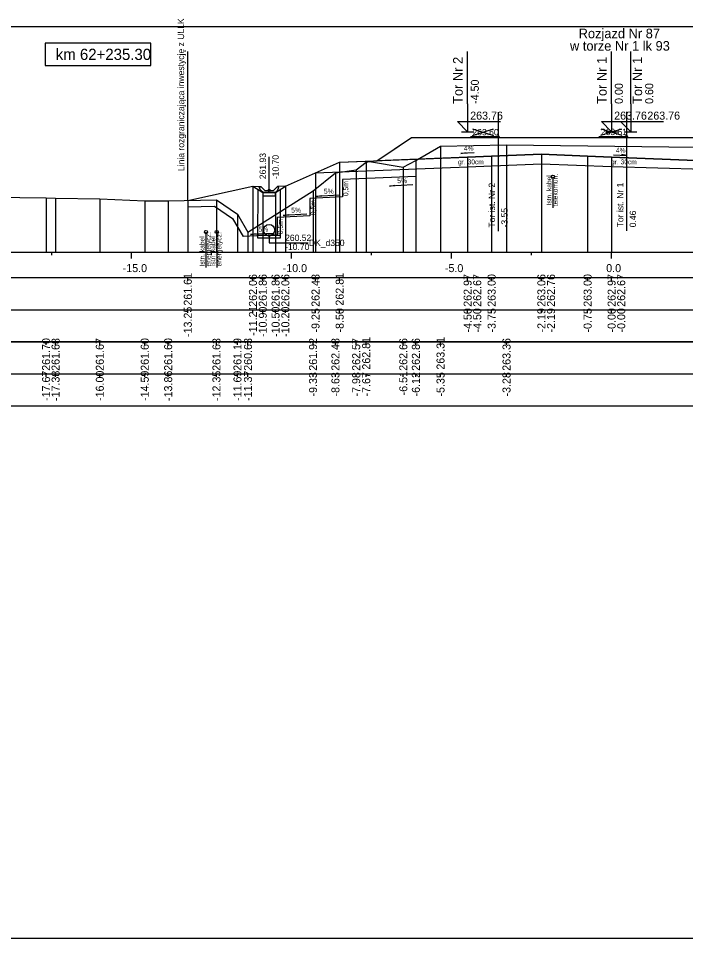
# Model space of a CAD drawing. Extents: x 6516023 to 6560129, y 5513077 to 5529206.
# Drawn here: x 6519939.67 to 6519960.53, y 5514518.16 to 5514546.91 of the extents above; entities that cross this region are included whole.
import ezdxf

# ---------------------------------------------------------------- set-up
doc = ezdxf.new("R2010")
doc.units = 0
for name, color, linetype in [('IR_default', 7, 'Continuous'), ('TOR_PRZEK_P-kable', 7, 'Continuous'), ('TOR_PRZEK_P-komponent', 7, 'Continuous'), ('TOR_PRZEK_P-odwodnienie', 7, 'Continuous'), ('TOR_PRZEK_P-opisy', 7, 'Continuous'), ('TOR_PRZEK_P-schodkowanie+wymiana', 7, 'Continuous'), ('TOR_PRZEK_P-tabelka istniejace', 7, 'Continuous'), ('TOR_PRZEK_P-tabelka projektowane', 7, 'Continuous'), ('TOR_PRZEK_P-teren istniejacy', 7, 'Continuous'), ('TOR_PRZEK_P-tory istniejace', 7, 'Continuous'), ('TOR_PRZEK_P-tory projektowane', 7, 'Continuous'), ('TOR_PRZEK_P-uklad odniesienia', 7, 'Continuous'), ('TOR_PRZEK_P-warstwa ochronna I', 7, 'Continuous'), ('TOR_PRZEK_P-warstwa ochronna II', 7, 'Continuous'), ('TOR_PS_T-granica PKP-projektowana', 7, 'Continuous'), ('TOR_PS_T-skarpy projektowane', 7, 'Continuous'), ('TOR_RAMKI-ramka+tabelka 1', 7, 'Continuous')]:
    doc.layers.add(name, color=color, linetype=linetype)

msp = doc.modelspace()

# ---------------------------------------------------------------- linework, layer by layer
at = {"layer": 'IR_default'}
msp.add_lwpolyline([(6519944.967, 5514541.218), (6519947.003, 5514541.666), (6519947.31, 5514541.465), (6519947.71, 5514541.465), (6519948.016, 5514541.666), (6519949.713, 5514542.413), (6519950.542, 5514542.446), (6519950.873, 5514542.459), (6519951.184, 5514542.666), (6519951.963, 5514543.186), (6519954.464, 5514543.186), (6519955.463, 5514543.186), (6519955.748, 5514543.186), (6519956.463, 5514543.186), (6519958.964, 5514543.186), (6519959.963, 5514543.186), (6519960.619, 5514543.186)], dxfattribs=at)
at = {"layer": 'TOR_PRZEK_P-kable'}
for p, q in [((6519956.377, 5514541.963), (6519956.377, 5514540.99)), ((6519945.535, 5514540.231), (6519945.535, 5514539.121)), ((6519945.872, 5514540.233), (6519945.872, 5514539.123))]:
    msp.add_line(p, q, dxfattribs=at)
for centre in [(6519956.377, 5514541.963), (6519945.535, 5514540.231), (6519945.872, 5514540.233)]:
    msp.add_circle(centre, 0.05, dxfattribs=at)
at = {"layer": 'TOR_PRZEK_P-komponent'}
msp.add_lwpolyline([(6519951.963, 5514543.186), (6519955.463, 5514543.186), (6519956.463, 5514543.186), (6519959.963, 5514543.186), (6519962.263, 5514543.186), (6519965.763, 5514543.186), (6519967.013, 5514543.186), (6519970.513, 5514543.186), (6519971.598, 5514542.462), (6519968.763, 5514542.576), (6519968.013, 5514542.606), (6519966.388, 5514542.671), (6519966.013, 5514542.656), (6519964.763, 5514542.606), (6519964.013, 5514542.576), (6519961.709, 5514542.484), (6519961.109, 5514542.461), (6519958.213, 5514542.577), (6519957.463, 5514542.607), (6519956.018, 5514542.665), (6519954.463, 5514542.603), (6519953.713, 5514542.573), (6519950.873, 5514542.459), (6519950.873, 5514542.459)], close=True, dxfattribs=at)
at = {"layer": 'TOR_PRZEK_P-odwodnienie'}
for p, q in [((6519947.51, 5514541.535), (6519947.51, 5514542.579)), ((6519947.202, 5514541.63), (6519947.25, 5514541.654)), ((6519947.37, 5514541.535), (6519947.25, 5514541.654)), ((6519947.65, 5514541.535), (6519947.77, 5514541.654)), ((6519947.77, 5514541.654), (6519947.817, 5514541.63)), ((6519947.16, 5514540.042), (6519947.164, 5514541.56)), ((6519947.32, 5514541.465), (6519947.7, 5514541.465)), ((6519947.37, 5514541.535), (6519947.65, 5514541.535)), ((6519947.86, 5514540.042), (6519947.864, 5514541.567)), ((6519947.855, 5514540.122), (6519947.16, 5514540.122)), ((6519947.855, 5514540.042), (6519947.16, 5514540.042))]:
    msp.add_line(p, q, dxfattribs=at)
for points in [[(6519947.003, 5514541.666), (6519947.25, 5514541.654)], [(6519947.25, 5514541.535), (6519947.202, 5514541.63)], [(6519948.016, 5514541.666), (6519947.77, 5514541.654)], [(6519947.77, 5514541.535), (6519947.817, 5514541.63)], [(6519947.32, 5514541.465), (6519947.25, 5514541.535)], [(6519947.71, 5514541.465), (6519947.31, 5514541.465), (6519947.31, 5514541.365), (6519947.71, 5514541.365), (6519947.71, 5514541.465)], [(6519947.607, 5514541.42), (6519947.606, 5514541.42), (6519947.607, 5514541.42), (6519947.606, 5514541.419), (6519947.607, 5514541.42), (6519947.607, 5514541.419), (6519947.607, 5514541.42), (6519947.607, 5514541.42)], [(6519947.7, 5514541.465), (6519947.77, 5514541.535)], [(6519947.51, 5514540.122), (6519947.51, 5514539.895), (6519948.725, 5514539.895)]]:
    msp.add_lwpolyline(points, dxfattribs=at)
for centre, radius in [((6519947.51, 5514541.535), 0.035), ((6519947.51, 5514540.297), 0.175), ((6519947.51, 5514540.122), 0.03)]:
    msp.add_circle(centre, radius, dxfattribs=at)
at = {"layer": 'TOR_PRZEK_P-opisy'}
for points in [[(6519953.92, 5514542.711), (6519953.502, 5514542.692), (6519953.67, 5514542.721)], [(6519958.268, 5514542.649), (6519958.686, 5514542.63), (6519958.518, 5514542.658)]]:
    msp.add_lwpolyline(points, dxfattribs=at)
at = {"layer": 'TOR_PRZEK_P-schodkowanie+wymiana'}
for p, q in [((6519952.095, 5514542.208), (6519952.095, 5514541.972)), ((6519952.095, 5514541.972), (6519949.801, 5514541.879)), ((6519949.801, 5514541.879), (6519949.801, 5514541.336)), ((6519949.801, 5514541.336), (6519948.778, 5514541.285)), ((6519948.778, 5514541.285), (6519948.778, 5514540.742)), ((6519948.778, 5514540.742), (6519947.756, 5514540.691)), ((6519947.756, 5514540.691), (6519947.756, 5514540.148)), ((6519947.756, 5514540.148), (6519946.697, 5514540.095))]:
    msp.add_line(p, q, dxfattribs=at)
msp.add_lwpolyline([(6519944.967, 5514541.019), (6519945.804, 5514541.037), (6519946.369, 5514540.655), (6519946.697, 5514540.095)], dxfattribs=at)
at = {"layer": 'TOR_PRZEK_P-tabelka istniejace'}
for p, q in [((6519940.538, 5514536.706), (6519940.538, 5514536.806)), ((6519940.835, 5514536.706), (6519940.835, 5514536.806)), ((6519942.217, 5514536.706), (6519942.217, 5514536.806)), ((6519943.622, 5514536.706), (6519943.622, 5514536.806)), ((6519944.354, 5514536.706), (6519944.354, 5514536.806)), ((6519945.863, 5514536.706), (6519945.863, 5514536.806)), ((6519946.519, 5514536.706), (6519946.519, 5514536.806)), ((6519946.848, 5514536.706), (6519946.848, 5514536.806)), ((6519948.881, 5514536.706), (6519948.881, 5514536.806)), ((6519949.581, 5514536.706), (6519949.581, 5514536.806)), ((6519950.231, 5514536.706), (6519950.231, 5514536.806)), ((6519950.543, 5514536.706), (6519950.543, 5514536.806)), ((6519951.702, 5514536.706), (6519951.702, 5514536.806)), ((6519952.095, 5514536.706), (6519952.095, 5514536.806)), ((6519952.866, 5514536.706), (6519952.866, 5514536.806)), ((6519954.928, 5514536.706), (6519954.928, 5514536.806)), ((6519907.163, 5514535.806), (6520000.963, 5514535.806)), ((6519940.538, 5514535.706), (6519940.538, 5514535.806)), ((6519940.835, 5514535.706), (6519940.835, 5514535.806)), ((6519942.217, 5514535.706), (6519942.217, 5514535.806)), ((6519943.622, 5514535.706), (6519943.622, 5514535.806)), ((6519944.354, 5514535.706), (6519944.354, 5514535.806)), ((6519945.863, 5514535.706), (6519945.863, 5514535.806)), ((6519946.519, 5514535.706), (6519946.519, 5514535.806)), ((6519946.848, 5514535.706), (6519946.848, 5514535.806)), ((6519948.881, 5514535.706), (6519948.881, 5514535.806)), ((6519949.581, 5514535.706), (6519949.581, 5514535.806)), ((6519950.231, 5514535.706), (6519950.231, 5514535.806)), ((6519950.543, 5514535.706), (6519950.543, 5514535.806)), ((6519951.702, 5514535.706), (6519951.702, 5514535.806)), ((6519952.095, 5514535.706), (6519952.095, 5514535.806)), ((6519952.866, 5514535.706), (6519952.866, 5514535.806)), ((6519954.928, 5514535.706), (6519954.928, 5514535.806))]:
    msp.add_line(p, q, dxfattribs=at)
for points in [[(6519952.866, 5514542.913), (6519952.866, 5514539.806), (6519952.866, 5514539.676), (6519952.866, 5514539.606)], [(6519954.928, 5514542.963), (6519954.928, 5514539.806), (6519954.928, 5514539.676), (6519954.928, 5514539.606)], [(6519952.095, 5514542.467), (6519952.095, 5514539.806), (6519952.095, 5514539.676), (6519952.095, 5514539.606)], [(6519950.231, 5514542.177), (6519950.231, 5514539.806), (6519950.231, 5514539.676), (6519950.231, 5514539.606)], [(6519950.543, 5514542.412), (6519950.543, 5514539.806), (6519950.543, 5514539.676), (6519950.543, 5514539.606)], [(6519951.702, 5514542.265), (6519951.702, 5514539.806), (6519951.702, 5514539.676), (6519951.702, 5514539.606)], [(6519949.581, 5514542.088), (6519949.581, 5514539.806), (6519949.581, 5514539.676), (6519949.581, 5514539.606)], [(6519940.538, 5514541.304), (6519940.538, 5514539.806), (6519940.538, 5514539.676), (6519940.538, 5514539.606)], [(6519940.835, 5514541.288), (6519940.835, 5514539.806), (6519940.835, 5514539.676), (6519940.835, 5514539.606)], [(6519948.881, 5514541.525), (6519948.881, 5514539.806), (6519948.881, 5514539.676), (6519948.881, 5514539.606)], [(6519942.217, 5514541.271), (6519942.217, 5514539.806), (6519942.217, 5514539.676), (6519942.217, 5514539.606)], [(6519943.622, 5514541.204), (6519943.622, 5514539.806), (6519943.622, 5514539.676), (6519943.622, 5514539.606)], [(6519944.354, 5514541.205), (6519944.354, 5514539.806), (6519944.354, 5514539.676), (6519944.354, 5514539.606)], [(6519945.863, 5514541.238), (6519945.863, 5514539.806), (6519945.863, 5514539.676), (6519945.863, 5514539.606)], [(6519946.519, 5514540.795), (6519946.519, 5514539.806), (6519946.519, 5514539.676), (6519946.519, 5514539.606)], [(6519946.848, 5514540.234), (6519946.848, 5514539.806), (6519946.848, 5514539.676), (6519946.848, 5514539.606)]]:
    msp.add_lwpolyline(points, dxfattribs=at)
msp.add_lwpolyline([(6519907.163, 5514536.806), (6519907.163, 5514534.806), (6520000.963, 5514534.806), (6520000.963, 5514536.806)], close=True, dxfattribs=at)
at = {"layer": 'TOR_PRZEK_P-tabelka projektowane'}
for p, q in [((6519944.967, 5514538.706), (6519944.967, 5514538.806)), ((6519947.003, 5514538.706), (6519947.003, 5514538.806)), ((6519947.31, 5514538.706), (6519947.31, 5514538.806)), ((6519947.71, 5514538.706), (6519947.71, 5514538.806)), ((6519948.016, 5514538.706), (6519948.016, 5514538.806)), ((6519948.963, 5514538.706), (6519948.963, 5514538.806)), ((6519949.713, 5514538.706), (6519949.713, 5514538.806)), ((6519953.713, 5514538.706), (6519953.713, 5514538.806)), ((6519953.713, 5514538.706), (6519953.713, 5514538.806)), ((6519954.463, 5514538.706), (6519954.463, 5514538.806)), ((6519956.018, 5514538.706), (6519956.018, 5514538.806)), ((6519956.018, 5514538.706), (6519956.018, 5514538.806)), ((6519957.463, 5514538.706), (6519957.463, 5514538.806)), ((6519958.213, 5514538.706), (6519958.213, 5514538.806)), ((6519958.213, 5514538.706), (6519958.213, 5514538.806)), ((6519907.163, 5514537.806), (6520000.963, 5514537.806)), ((6519944.967, 5514537.706), (6519944.967, 5514537.806)), ((6519947.003, 5514537.706), (6519947.003, 5514537.806)), ((6519947.31, 5514537.706), (6519947.31, 5514537.806)), ((6519947.71, 5514537.706), (6519947.71, 5514537.806)), ((6519948.016, 5514537.706), (6519948.016, 5514537.806)), ((6519948.963, 5514537.706), (6519948.963, 5514537.806)), ((6519949.713, 5514537.706), (6519949.713, 5514537.806)), ((6519953.713, 5514537.706), (6519953.713, 5514537.806)), ((6519953.713, 5514537.706), (6519953.713, 5514537.806)), ((6519954.463, 5514537.706), (6519954.463, 5514537.806)), ((6519956.018, 5514537.706), (6519956.018, 5514537.806)), ((6519956.018, 5514537.706), (6519956.018, 5514537.806)), ((6519957.463, 5514537.706), (6519957.463, 5514537.806)), ((6519958.213, 5514537.706), (6519958.213, 5514537.806)), ((6519958.213, 5514537.706), (6519958.213, 5514537.806))]:
    msp.add_line(p, q, dxfattribs=at)
for points in [[(6519953.713, 5514542.573), (6519953.713, 5514539.806), (6519953.713, 5514539.676), (6519953.713, 5514539.606)], [(6519954.463, 5514542.603), (6519954.463, 5514539.806), (6519954.463, 5514539.676), (6519954.463, 5514539.606)], [(6519956.018, 5514542.665), (6519956.018, 5514539.806), (6519956.018, 5514539.676), (6519956.018, 5514539.606)], [(6519957.463, 5514542.607), (6519957.463, 5514539.806), (6519957.463, 5514539.676), (6519957.463, 5514539.606)], [(6519958.213, 5514542.577), (6519958.213, 5514539.806), (6519958.213, 5514539.676), (6519958.213, 5514539.606)], [(6519949.713, 5514542.413), (6519949.713, 5514539.806), (6519949.713, 5514539.676), (6519949.713, 5514539.606)], [(6519953.713, 5514542.273), (6519953.713, 5514539.806), (6519953.713, 5514539.676), (6519953.713, 5514539.606)], [(6519956.018, 5514542.365), (6519956.018, 5514539.806), (6519956.018, 5514539.676), (6519956.018, 5514539.606)], [(6519958.213, 5514542.277), (6519958.213, 5514539.806), (6519958.213, 5514539.676), (6519958.213, 5514539.606)], [(6519948.963, 5514542.083), (6519948.963, 5514539.806), (6519948.963, 5514539.676), (6519948.963, 5514539.606)], [(6519947.003, 5514541.666), (6519947.003, 5514539.806), (6519947.003, 5514539.676), (6519947.003, 5514539.606)], [(6519948.016, 5514541.666), (6519948.016, 5514539.806), (6519948.016, 5514539.676), (6519948.016, 5514539.606)], [(6519947.31, 5514541.465), (6519947.31, 5514539.806), (6519947.31, 5514539.676), (6519947.31, 5514539.606)], [(6519947.71, 5514541.465), (6519947.71, 5514539.806), (6519947.71, 5514539.676), (6519947.71, 5514539.606)], [(6519944.967, 5514541.218), (6519944.967, 5514539.806), (6519944.967, 5514539.676), (6519944.967, 5514539.606)]]:
    msp.add_lwpolyline(points, dxfattribs=at)
msp.add_lwpolyline([(6519907.163, 5514538.806), (6519907.163, 5514536.806), (6520000.963, 5514536.806), (6520000.963, 5514538.806)], close=True, dxfattribs=at)
at = {"layer": 'TOR_PRZEK_P-teren istniejacy'}
msp.add_lwpolyline([(6519938.051, 5514541.331), (6519940.538, 5514541.304), (6519940.835, 5514541.288), (6519942.217, 5514541.271), (6519943.622, 5514541.204), (6519944.354, 5514541.205), (6519945.863, 5514541.238), (6519946.519, 5514540.795), (6519946.848, 5514540.234), (6519948.881, 5514541.525), (6519949.581, 5514542.088), (6519950.231, 5514542.177), (6519950.543, 5514542.412), (6519950.65, 5514542.442), (6519951.702, 5514542.265), (6519952.095, 5514542.467), (6519952.866, 5514542.913), (6519954.928, 5514542.963), (6519963.392, 5514542.853)], dxfattribs=at)
at = {"layer": 'TOR_PRZEK_P-tory istniejace'}
for p, q in [((6519954.664, 5514543.98), (6519954.664, 5514540.26)), ((6519958.675, 5514543.987), (6519958.675, 5514540.267)), ((6519953.865, 5514543.252), (6519954.517, 5514543.455)), ((6519953.865, 5514543.455), (6519954.517, 5514543.252)), ((6519957.876, 5514543.259), (6519958.528, 5514543.462)), ((6519957.876, 5514543.462), (6519958.528, 5514543.259)), ((6519954.665, 5514543.205), (6519953.799, 5514543.205)), ((6519958.676, 5514543.212), (6519957.81, 5514543.212))]:
    msp.add_line(p, q, dxfattribs=at)
for centre in [(6519954.665, 5514543.205), (6519958.676, 5514543.212)]:
    msp.add_circle(centre, 0.035, dxfattribs=at)
at = {"layer": 'TOR_PRZEK_P-tory projektowane'}
for p, q in [((6519953.713, 5514544.243), (6519953.713, 5514545.876)), ((6519958.213, 5514544.243), (6519958.213, 5514545.876)), ((6519958.813, 5514544.243), (6519958.813, 5514545.876)), ((6519953.713, 5514544.243), (6519953.713, 5514543.366)), ((6519958.213, 5514544.243), (6519958.213, 5514543.366)), ((6519958.813, 5514544.243), (6519958.813, 5514543.366)), ((6519953.713, 5514543.366), (6519953.394, 5514543.685)), ((6519953.394, 5514543.685), (6519954.738, 5514543.685)), ((6519958.213, 5514543.366), (6519957.894, 5514543.685)), ((6519957.894, 5514543.685), (6519959.238, 5514543.685)), ((6519958.813, 5514543.366), (6519958.494, 5514543.685)), ((6519958.494, 5514543.685), (6519959.838, 5514543.685)), ((6519953.521, 5514543.366), (6519953.905, 5514543.366)), ((6519958.021, 5514543.366), (6519958.405, 5514543.366)), ((6519958.621, 5514543.366), (6519959.005, 5514543.366))]:
    msp.add_line(p, q, dxfattribs=at)
at = {"layer": 'TOR_PRZEK_P-uklad odniesienia'}
for p, q in [((6519910.963, 5514539.606), (6520000.963, 5514539.606)), ((6519940.713, 5514539.506), (6519940.713, 5514539.606)), ((6519943.213, 5514539.406), (6519943.213, 5514539.606)), ((6519945.713, 5514539.506), (6519945.713, 5514539.606)), ((6519948.213, 5514539.406), (6519948.213, 5514539.606)), ((6519950.713, 5514539.506), (6519950.713, 5514539.606)), ((6519953.213, 5514539.406), (6519953.213, 5514539.606)), ((6519955.713, 5514539.506), (6519955.713, 5514539.606)), ((6519958.213, 5514539.406), (6519958.213, 5514539.606))]:
    msp.add_line(p, q, dxfattribs=at)
msp.add_lwpolyline([(6519943.814, 5514546.135), (6519940.514, 5514546.135), (6519940.514, 5514545.435), (6519943.814, 5514545.435)], close=True, dxfattribs=at)
at = {"layer": 'TOR_PRZEK_P-warstwa ochronna I'}
msp.add_lwpolyline([(6519948.963, 5514542.083), (6519953.713, 5514542.273), (6519956.018, 5514542.365), (6519958.213, 5514542.277), (6519961.11, 5514542.194)], dxfattribs=at)
at = {"layer": 'TOR_PRZEK_P-warstwa ochronna II'}
msp.add_lwpolyline([(6519944.967, 5514541.218), (6519947.003, 5514541.666), (6519947.31, 5514541.465), (6519947.71, 5514541.465), (6519948.016, 5514541.666), (6519949.713, 5514542.413), (6519953.713, 5514542.573), (6519954.463, 5514542.603), (6519956.018, 5514542.665), (6519957.463, 5514542.607), (6519958.213, 5514542.577), (6519961.109, 5514542.461)], dxfattribs=at)
at = {"layer": 'TOR_PS_T-granica PKP-projektowana'}
msp.add_line((6519944.967, 5514541.218), (6519944.967, 5514545.876), dxfattribs=at)
at = {"layer": 'TOR_PS_T-skarpy projektowane'}
for points in [[(6519952.001, 5514541.709), (6519951.266, 5514541.67), (6519951.439, 5514541.7)], [(6519949.708, 5514541.381), (6519948.973, 5514541.341), (6519949.146, 5514541.372)], [(6519948.685, 5514540.787), (6519947.95, 5514540.747), (6519948.123, 5514540.778)], [(6519947.662, 5514540.192), (6519946.927, 5514540.153), (6519947.1, 5514540.183)]]:
    msp.add_lwpolyline(points, dxfattribs=at)
at = {"layer": 'TOR_RAMKI-ramka+tabelka 1'}
msp.add_lwpolyline([(6519904.513, 5514546.656), (6520152.013, 5514546.656), (6520152.013, 5514518.156), (6519904.513, 5514518.156)], close=True, dxfattribs=at)

# ---------------------------------------------------------------- texts
at = {"layer": 'TOR_PRZEK_P-kable'}
for s, height, p in [('Istn. kabel', 0.14999, (6519956.332, 5514541.066)), ('telekomun.', 0.15, (6519956.526, 5514541.038)), ('energetycz.', 0.14999, (6519945.684, 5514539.158)), ('energetycz.', 0.14999, (6519946.02, 5514539.159)), ('Istn. kabel', 0.14999, (6519945.49, 5514539.157)), ('Istn. kabel', 0.14999, (6519945.826, 5514539.159))]:
    msp.add_text(s, height=height, rotation=90.0511, dxfattribs=at).set_placement(p)
at = {"layer": 'TOR_PRZEK_P-odwodnienie'}
for s, rotation, p in [('261.93', 90, (6519947.41, 5514541.885)), ('-10.70', 90, (6519947.81, 5514541.885)), ('260.52', 360, (6519948.008, 5514539.952)), ('-10.70', 360, (6519948.008, 5514539.672)), ('DK_d350', 360, (6519948.752, 5514539.795))]:
    msp.add_text(s, height=0.2, rotation=rotation, dxfattribs=at).set_placement(p)
at = {"layer": 'TOR_PRZEK_P-opisy'}
for rotation, p in [(0.1515, (6519953.597, 5514542.776)), (359.8485, (6519958.347, 5514542.715))]:
    msp.add_text('4%', height=0.15, rotation=rotation, dxfattribs=at).set_placement(p)
at = {"layer": 'TOR_PRZEK_P-schodkowanie+wymiana'}
for p in [(6519949.983, 5514541.352), (6519948.961, 5514540.758), (6519947.938, 5514540.164)]:
    msp.add_text('0,5m', height=0.1545, rotation=90, dxfattribs=at).set_placement(p)
at = {"layer": 'TOR_PRZEK_P-tabelka istniejace'}
for s, p in [('261.70', (6519940.663, 5514535.898)), ('261.68', (6519940.96, 5514535.898)), ('261.67', (6519942.342, 5514535.898)), ('261.60', (6519943.747, 5514535.898)), ('261.60', (6519944.479, 5514535.898)), ('261.63', (6519945.988, 5514535.898)), ('261.19', (6519946.644, 5514535.898)), ('260.63', (6519946.973, 5514535.898)), ('261.92', (6519949.006, 5514535.9)), ('262.48', (6519949.706, 5514535.898)), ('262.57', (6519950.356, 5514535.898)), ('262.81', (6519950.668, 5514535.933)), ('262.66', (6519951.827, 5514535.898)), ('262.86', (6519952.22, 5514535.898)), ('263.31', (6519952.991, 5514535.933)), ('263.36', (6519955.053, 5514535.898)), ('-17.67', (6519940.663, 5514534.955)), ('-17.38', (6519940.96, 5514534.954)), ('-16.00', (6519942.342, 5514534.955)), ('-14.59', (6519943.747, 5514534.955)), ('-13.86', (6519944.479, 5514534.954)), ('-12.35', (6519945.988, 5514534.953)), ('-11.69', (6519946.644, 5514534.955)), ('-11.37', (6519946.973, 5514534.955)), ('-9.33', (6519949.006, 5514535.094)), ('-8.63', (6519949.706, 5514535.094)), ('-7.98', (6519950.356, 5514535.094)), ('-7.67', (6519950.668, 5514535.094)), ('-6.51', (6519951.827, 5514535.129)), ('-6.12', (6519952.22, 5514535.096)), ('-5.35', (6519952.991, 5514535.093)), ('-3.28', (6519955.053, 5514535.094))]:
    msp.add_text(s, height=0.25, rotation=90, dxfattribs=at).set_placement(p)
at = {"layer": 'TOR_PRZEK_P-tabelka projektowane'}
for s, p in [('261.61', (6519945.092, 5514537.933)), ('262.06', (6519947.128, 5514537.898)), ('261.86', (6519947.435, 5514537.898)), ('261.86', (6519947.835, 5514537.898)), ('262.06', (6519948.141, 5514537.898)), ('262.48', (6519949.084, 5514537.898)), ('262.81', (6519949.838, 5514537.933)), ('262.97', (6519953.838, 5514537.898)), ('262.67', (6519954.138, 5514537.898)), ('263.00', (6519954.588, 5514537.898)), ('263.06', (6519956.143, 5514537.898)), ('262.76', (6519956.443, 5514537.898)), ('263.00', (6519957.588, 5514537.898)), ('262.97', (6519958.338, 5514537.898)), ('262.67', (6519958.638, 5514537.898)), ('-13.25', (6519945.092, 5514536.953)), ('-11.21', (6519947.128, 5514536.989)), ('-10.90', (6519947.435, 5514536.955)), ('-10.50', (6519947.835, 5514536.955)), ('-10.20', (6519948.141, 5514536.955)), ('-9.25', (6519949.084, 5514537.093)), ('-8.50', (6519949.838, 5514537.094)), ('-4.50', (6519953.838, 5514537.094)), ('-4.50', (6519954.138, 5514537.094)), ('-3.75', (6519954.588, 5514537.093)), ('-2.19', (6519956.143, 5514537.094)), ('-2.19', (6519956.443, 5514537.094)), ('-0.75', (6519957.588, 5514537.093)), ('-0.00', (6519958.338, 5514537.094)), ('-0.00', (6519958.638, 5514537.094))]:
    msp.add_text(s, height=0.25, rotation=90, dxfattribs=at).set_placement(p)
at = {"layer": 'TOR_PRZEK_P-tory istniejace'}
for s, p in [('263.60', (6519953.865, 5514543.255)), ('263.61', (6519957.876, 5514543.262))]:
    msp.add_text(s, height=0.2, dxfattribs=at).set_placement(p)
for s, rotation, p in [('Tor ist. Nr 2', 90.0511, (6519954.571, 5514540.374)), ('Tor ist. Nr 1', 90.0511, (6519958.582, 5514540.381)), ('-3.55', 90, (6519954.965, 5514540.375)), ('0.46', 90, (6519958.976, 5514540.382))]:
    msp.add_text(s, height=0.2, rotation=rotation, dxfattribs=at).set_placement(p)
at = {"layer": 'TOR_PRZEK_P-tory projektowane'}
for s, height, rotation, p in [('Rozjazd Nr 87', 0.3, 360, (6519957.183, 5514546.288)), ('w torze Nr 1 lk 93', 0.3, 360, (6519956.912, 5514545.9)), ('Tor Nr 2', 0.3, 90, (6519953.558, 5514544.237)), ('Tor Nr 1', 0.3, 90, (6519958.058, 5514544.237)), ('Tor Nr 1', 0.3, 90, (6519959.167, 5514544.237)), ('-4.50', 0.25, 90, (6519954.063, 5514544.236)), ('0.00', 0.25, 90, (6519958.563, 5514544.236)), ('0.60', 0.25, 90, (6519959.513, 5514544.236))]:
    msp.add_text(s, height=height, rotation=rotation, dxfattribs=at).set_placement(p)
for p in [(6519953.793, 5514543.746), (6519958.293, 5514543.746), (6519959.33, 5514543.746)]:
    msp.add_text('263.76', height=0.25, dxfattribs=at).set_placement(p)
at = {"layer": 'TOR_PRZEK_P-uklad odniesienia'}
for s, height, p in [('km 62+235.30', 0.35, (6519940.842, 5514545.61)), ('-15.0', 0.25, (6519942.932, 5514538.981)), ('-10.0', 0.25, (6519947.932, 5514538.981)), ('-5.0', 0.25, (6519953.002, 5514538.981)), ('0.0', 0.25, (6519958.044, 5514538.981))]:
    msp.add_text(s, height=height, dxfattribs=at).set_placement(p)
at = {"layer": 'TOR_PRZEK_P-warstwa ochronna I'}
for p in [(6519953.413, 5514542.35), (6519958.194, 5514542.35)]:
    msp.add_text('gr. 30cm', height=0.15, dxfattribs=at).set_placement(p)
at = {"layer": 'TOR_PS_T-granica PKP-projektowana'}
msp.add_text('Linia rozgraniczająca inwestycję z ULLK', height=0.2, rotation=90.0511, dxfattribs=at).set_placement((6519944.856, 5514542.14))
at = {"layer": 'TOR_PS_T-skarpy projektowane'}
for p in [(6519951.513, 5514541.761), (6519949.22, 5514541.432), (6519948.197, 5514540.838), (6519947.174, 5514540.244)]:
    msp.add_text('5%', height=0.1545, dxfattribs=at).set_placement(p)

doc.saveas('drawing.dxf')
